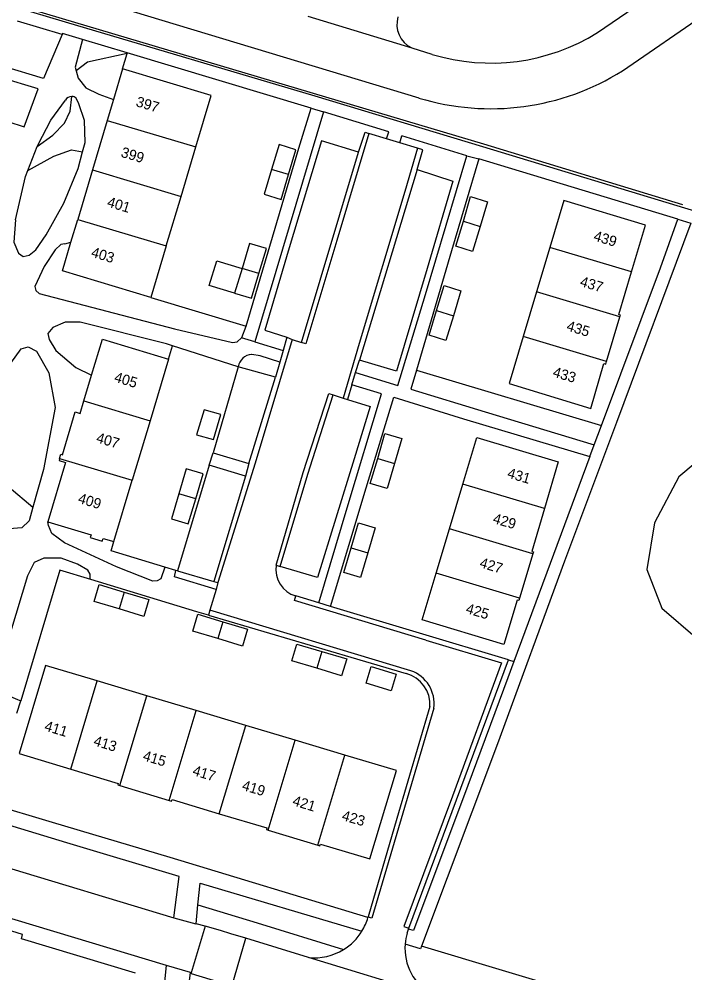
# Model space of a CAD drawing. Extents: x 194485 to 197793, y 468269 to 470822.
# Drawn here: x 197375.8 to 197453.2, y 468806.1 to 468916.8 of the extents above; entities that cross this region are included whole.
import ezdxf

# ---------------------------------------------------------------- set-up
doc = ezdxf.new("R2010")
doc.units = 0
for name, color, linetype in [('BGT grensvlak begroeid terreindeel', 7, 'Continuous'), ('BGT grensvlak gebouwinstallatie plus 1', 7, 'Continuous'), ('BGT grensvlak onbegroeid terreindeel', 7, 'Continuous'), ('BGT grensvlak ondersteunend wegdeel', 7, 'Continuous'), ('BGT grensvlak pand op maaiveld', 7, 'Continuous'), ('BGT grensvlak pand op maaiveld LR', 7, 'Continuous'), ('BGT grensvlak vegetatieobject', 7, 'Continuous'), ('BGT grensvlak wegdeel', 7, 'Continuous'), ('BGT lijnelement scheiding hek', 7, 'Continuous'), ('BGT tekst huisnummerreeks', 7, 'Continuous')]:
    doc.layers.add(name, color=color, linetype=linetype)

msp = doc.modelspace()

# ---------------------------------------------------------------- linework, layer by layer
at = {"layer": 'BGT grensvlak begroeid terreindeel'}
msp.add_line((197456.22, 468799.11), (197422.58, 468809.17), dxfattribs=at)
for points in [[(197388.39, 468912.83), (197383.78, 468911.83), (197382.46, 468910.82)], [(197377.95, 468902.02), (197379.76, 468903.36), (197381.1, 468904.75), (197381.78, 468906.12), (197381.97, 468907.84)], [(197376.87, 468899.26), (197379.86, 468900.91), (197381.93, 468901.64), (197383.21, 468901.41)], [(197472.25, 468856.68), (197472.15, 468856.71), (197472.26, 468860.51), (197471.83, 468863.02), (197470.2, 468866.82), (197465.85, 468868.89), (197461.6, 468868.89), (197456.49, 468867.04), (197452.47, 468863.67), (197449.64, 468858.34), (197448.77, 468852.9), (197450.51, 468848.44), (197454.64, 468844.85), (197460.08, 468843.55), (197465.74, 468844.96), (197469.65, 468847.54)], [(197371.25, 468864.23), (197372.65, 468864.06), (197374.7, 468862.49), (197377.45, 468860.14)]]:
    msp.add_lwpolyline(points, dxfattribs=at)
at = {"layer": 'BGT grensvlak gebouwinstallatie plus 1'}
msp.add_lwpolyline([(197400.87, 468885), (197397.92, 468885.89), (197398.79, 468888.77), (197401.74, 468887.88)], dxfattribs=at)
at = {"layer": 'BGT grensvlak onbegroeid terreindeel'}
for p, q in [((197387.86, 468911.06), (197388.39, 468912.83)), ((197388.39, 468912.83), (197388.41, 468912.89)), ((197391.14, 468884.5), (197402.21, 468881.19)), ((197393.2, 468877.32), (197393.67, 468878.89)), ((197422, 468876.08), (197443.48, 468869.65)), ((197386.53, 468855.07), (197386.85, 468856.15)), ((197392.77, 468853.2), (197386.53, 468855.07)), ((197380.57, 468852.83), (197376.03, 468837.68)), ((197384.18, 468851.76), (197380.57, 468852.83))]:
    msp.add_line(p, q, dxfattribs=at)
at = {"layer": 'BGT grensvlak ondersteunend wegdeel'}
msp.add_lwpolyline([(197396.62, 468813.96), (197403.5, 468811.88), (197413.53, 468808.79)], dxfattribs=at)
at = {"layer": 'BGT grensvlak pand op maaiveld'}
for p, q in [((197387.86, 468911.06), (197386.8, 468907.48)), ((197386.8, 468907.48), (197386.08, 468905.07)), ((197386.08, 468905.07), (197384.36, 468899.32)), ((197394.65, 468896.24), (197396.37, 468901.99)), ((197384.36, 468899.32), (197382.65, 468893.57)), ((197392.93, 468890.49), (197394.65, 468896.24)), ((197381.86, 468890.91), (197382.65, 468893.57)), ((197392.93, 468890.49), (197391.14, 468884.5)), ((197437.49, 468890.32), (197435.95, 468885.14)), ((197401.74, 468887.88), (197400.87, 468885)), ((197435.95, 468885.14), (197434.4, 468879.97)), ((197444.07, 468877.08), (197445.62, 468882.25)), ((197393.2, 468877.32), (197391.06, 468870.18)), ((197383.37, 468872.49), (197384.27, 468875.48)), ((197391.06, 468870.18), (197388.99, 468863.29)), ((197386.85, 468856.15), (197388.99, 468863.29)), ((197425.83, 468857.65), (197427.38, 468862.82)), ((197424.28, 468852.48), (197425.83, 468857.65)), ((197435.51, 468854.75), (197433.98, 468849.57)), ((197384.92, 468839.98), (197384.53, 468840.1)), ((197390.67, 468838.26), (197384.92, 468839.98)), ((197396.42, 468836.54), (197390.67, 468838.26)), ((197402.16, 468834.81), (197396.42, 468836.54)), ((197407.91, 468833.09), (197402.16, 468834.81)), ((197413.66, 468831.37), (197407.91, 468833.09)), ((197387.54, 468827.82), (197393.29, 468826.1)), ((197404.78, 468822.65), (197410.53, 468820.91))]:
    msp.add_line(p, q, dxfattribs=at)
for points in [[(197396.37, 468901.99), (197398.16, 468907.97), (197387.86, 468911.06)], [(197407.13, 468898.78), (197407.99, 468901.66), (197406.03, 468902.25), (197405.17, 468899.36)], [(197405.17, 468899.36), (197404.32, 468896.48), (197406.27, 468895.89), (197407.13, 468898.78)], [(197427.44, 468893.35), (197428.29, 468896.23), (197430.24, 468895.62), (197429.38, 468892.73)], [(197446.98, 468887.48), (197448.6, 468892.88), (197439.12, 468895.75), (197437.49, 468890.32)], [(197429.38, 468892.73), (197428.52, 468889.84), (197426.58, 468890.47), (197427.44, 468893.35)], [(197391.14, 468884.5), (197380.87, 468887.59), (197381.86, 468890.91)], [(197403.69, 468887.29), (197404.56, 468890.17), (197402.61, 468890.76), (197401.74, 468887.88)], [(197400.87, 468885), (197402.82, 468884.41), (197403.69, 468887.29)], [(197445.62, 468882.25), (197445.69, 468882.46), (197445.5, 468882.52), (197446.98, 468887.48)], [(197424.34, 468883), (197425.21, 468885.88), (197427.15, 468885.28), (197426.28, 468882.39)], [(197426.28, 468882.39), (197425.41, 468879.51), (197423.47, 468880.11), (197424.34, 468883)], [(197384.27, 468875.48), (197385.53, 468879.67), (197393.2, 468877.32)], [(197434.4, 468879.97), (197432.77, 468874.53), (197442.23, 468871.63), (197443.77, 468876.82), (197443.98, 468876.76), (197444.07, 468877.08)], [(197380.55, 468865.82), (197380.7, 468866.3), (197380.89, 468866.24), (197382.36, 468871.21), (197382.94, 468871.03), (197383.37, 468872.49)], [(197396.45, 468868.57), (197398.41, 468868), (197399.28, 468870.9), (197397.32, 468871.46), (197396.45, 468868.57)], [(197417.49, 468865.81), (197418.34, 468868.7), (197420.29, 468868.11), (197419.43, 468865.22)], [(197427.38, 468862.82), (197429, 468868.24), (197438.46, 468865.41), (197436.86, 468859.98)], [(197380.55, 468865.82), (197380.48, 468865.58), (197381.25, 468865.35), (197379.17, 468858.44)], [(197419.43, 468865.22), (197418.58, 468862.33), (197416.63, 468862.92), (197417.49, 468865.81)], [(197396.35, 468861.12), (197397.21, 468864.01), (197395.26, 468864.59), (197394.4, 468861.7)], [(197394.4, 468861.7), (197393.55, 468858.81), (197395.49, 468858.23), (197396.35, 468861.12)], [(197436.86, 468859.98), (197435.39, 468855.01), (197435.57, 468854.95), (197435.51, 468854.75)], [(197379.17, 468858.44), (197384.2, 468856.94), (197384.11, 468856.62), (197385.49, 468856.21), (197385.59, 468856.52), (197386.85, 468856.15)], [(197414.4, 468855.45), (197415.26, 468858.34), (197417.21, 468857.75), (197416.34, 468854.86)], [(197416.34, 468854.86), (197415.48, 468851.97), (197413.54, 468852.56), (197414.4, 468855.45)], [(197433.98, 468849.57), (197433.9, 468849.3), (197433.68, 468849.36), (197432.15, 468844.21), (197422.65, 468847.06), (197424.28, 468852.48)], [(197387.45, 468848.34), (197384.57, 468849.21), (197385.15, 468851.16), (197388.03, 468850.29)], [(197388.03, 468850.29), (197390.91, 468849.43), (197390.33, 468847.47), (197387.45, 468848.34)], [(197398.91, 468844.9), (197396.03, 468845.77), (197396.61, 468847.72), (197399.5, 468846.85)], [(197399.5, 468846.85), (197402.38, 468845.98), (197401.8, 468844.03), (197398.91, 468844.9)], [(197410.41, 468841.45), (197407.52, 468842.31), (197408.11, 468844.26), (197411, 468843.4)], [(197411, 468843.4), (197413.89, 468842.53), (197413.3, 468840.58), (197410.41, 468841.45)], [(197384.53, 468840.1), (197378.9, 468841.78), (197375.84, 468831.55), (197381.85, 468829.73)], [(197416.16, 468839.7), (197416.74, 468841.66), (197419.63, 468840.78), (197419.05, 468838.83), (197416.16, 468839.7)], [(197410.53, 468820.91), (197410.78, 468820.84), (197410.83, 468821.01), (197416.59, 468819.32), (197419.68, 468829.57), (197413.66, 468831.37)], [(197381.85, 468829.73), (197387.36, 468828.08), (197387.3, 468827.9), (197387.54, 468827.82)], [(197393.29, 468826.1), (197393.56, 468826.02), (197393.61, 468826.21), (197399.09, 468824.56)], [(197399.09, 468824.56), (197404.61, 468822.91), (197404.56, 468822.72), (197404.78, 468822.65)]]:
    msp.add_lwpolyline(points, dxfattribs=at)
at = {"layer": 'BGT grensvlak pand op maaiveld LR'}
for p, q in [((197386.08, 468905.07), (197396.37, 468901.99)), ((197384.36, 468899.32), (197394.65, 468896.24)), ((197407.13, 468898.78), (197405.17, 468899.36)), ((197382.65, 468893.57), (197392.93, 468890.49)), ((197427.44, 468893.35), (197429.38, 468892.73)), ((197446.98, 468887.48), (197437.49, 468890.32)), ((197403.69, 468887.29), (197401.74, 468887.88)), ((197445.62, 468882.25), (197435.95, 468885.14)), ((197424.34, 468883), (197426.28, 468882.39)), ((197444.07, 468877.08), (197434.4, 468879.97)), ((197383.37, 468872.49), (197391.06, 468870.18)), ((197380.55, 468865.82), (197388.99, 468863.29)), ((197417.49, 468865.81), (197419.43, 468865.22)), ((197436.86, 468859.98), (197427.38, 468862.82)), ((197396.35, 468861.12), (197394.4, 468861.7)), ((197435.51, 468854.75), (197425.83, 468857.65)), ((197414.4, 468855.45), (197416.34, 468854.86)), ((197433.98, 468849.57), (197424.28, 468852.48)), ((197388.03, 468850.29), (197387.45, 468848.34)), ((197399.5, 468846.85), (197398.91, 468844.9)), ((197411, 468843.4), (197410.41, 468841.45)), ((197381.85, 468829.73), (197384.92, 468839.98)), ((197387.54, 468827.82), (197390.67, 468838.26)), ((197393.29, 468826.1), (197396.42, 468836.54)), ((197399.09, 468824.56), (197402.16, 468834.81)), ((197404.78, 468822.65), (197407.91, 468833.09)), ((197410.53, 468820.91), (197413.66, 468831.37))]:
    msp.add_line(p, q, dxfattribs=at)
at = {"layer": 'BGT grensvlak vegetatieobject'}
for p, q in [((197394.24, 468852.75), (197394.05, 468852.81)), ((197432.68, 468842.43), (197433.3, 468842.24))]:
    msp.add_line(p, q, dxfattribs=at)
at = {"layer": 'BGT grensvlak wegdeel'}
for p, q in [((197318.7, 468939.03), (197422.28, 468907.67)), ((197443.01, 468915.27), (197463.01, 468928.98)), ((197445.92, 468910.83), (197465.86, 468924.51)), ((197409.37, 468917.15), (197421.45, 468913.49)), ((197380.84, 468915.03), (197375.66, 468916.58)), ((197388.41, 468912.89), (197383.19, 468914.45)), ((197409.77, 468906.49), (197388.41, 468912.89)), ((197411.21, 468906.05), (197403.21, 468879.34)), ((197409.77, 468906.49), (197411.21, 468906.05)), ((197418.78, 468903.73), (197411.21, 468906.05)), ((197418.53, 468902.93), (197416.47, 468903.55)), ((197418.53, 468902.93), (197418.78, 468903.73)), ((197420.06, 468902.47), (197418.53, 468902.93)), ((197420.06, 468902.47), (197420.31, 468903.26)), ((197422.12, 468901.84), (197420.06, 468902.47)), ((197427.84, 468900.94), (197420.31, 468903.26)), ((197376.87, 468899.26), (197377.95, 468902.02)), ((197408.65, 468879.26), (197415.28, 468901.39)), ((197427.84, 468900.94), (197429.25, 468900.61)), ((197452.36, 468893.59), (197429.25, 468900.61)), ((197422.06, 468899.35), (197415.37, 468877.23)), ((197452.36, 468893.59), (197453.88, 468893.12)), ((197381.15, 468890.74), (197381.86, 468890.91)), ((197403.21, 468879.34), (197401.67, 468879.81)), ((197403.21, 468879.34), (197406.51, 468878.34)), ((197406.95, 468879.88), (197406.51, 468878.34)), ((197406.95, 468879.88), (197407.54, 468879.63)), ((197407.54, 468879.63), (197408.65, 468879.26)), ((197401.29, 468876.46), (197393.67, 468878.89)), ((197406.51, 468878.34), (197406.13, 468877.01)), ((197406.13, 468877.01), (197405.62, 468875.23)), ((197414.93, 468875.78), (197415.37, 468877.23)), ((197401.29, 468876.46), (197398.4, 468866.47)), ((197405.62, 468875.23), (197401.29, 468876.46)), ((197414.49, 468874.35), (197414.93, 468875.78)), ((197422, 468876.08), (197421.34, 468873.84)), ((197402.54, 468865.22), (197405.62, 468875.23)), ((197414.49, 468874.35), (197413.98, 468872.67)), ((197412.31, 468873.18), (197413.49, 468872.82)), ((197413.49, 468872.82), (197413.98, 468872.67)), ((197442.64, 468867.39), (197443.48, 468869.65)), ((197442.13, 468866.03), (197442.64, 468867.39)), ((197397.92, 468865.05), (197398.4, 468866.47)), ((197398.4, 468866.47), (197402.54, 468865.22)), ((197442.13, 468866.03), (197433.3, 468842.24)), ((197397.92, 468865.05), (197394.24, 468852.75)), ((197402.14, 468863.75), (197397.92, 468865.05)), ((197402.54, 468865.22), (197402.14, 468863.75)), ((197402.14, 468863.75), (197398.45, 468851.53)), ((197394.05, 468852.81), (197392.77, 468853.2)), ((197394.24, 468852.75), (197398.45, 468851.53)), ((197405.7, 468853.42), (197406.16, 468853.28)), ((197398.45, 468851.53), (197398.94, 468851.39)), ((197398.94, 468851.39), (197398.72, 468850.61)), ((197398.72, 468850.61), (197398.01, 468848.18)), ((197398.01, 468848.18), (197397.85, 468847.61)), ((197421.35, 468841.16), (197398.01, 468848.18)), ((197412.01, 468848.63), (197410.65, 468849.04)), ((197432.68, 468842.43), (197412.01, 468848.63)), ((197421.11, 468811.26), (197432.68, 468842.43)), ((197375.59, 468836.22), (197376.03, 468837.68)), ((197359.31, 468822.92), (197393.8, 468812.47)), ((197392.98, 468806.95), (197359.81, 468816.91)), ((197396.42, 468811.77), (197396.62, 468813.96)), ((197416.36, 468812.5), (197416.37, 468812.55)), ((197397.44, 468811.49), (197395.84, 468806.09)), ((197397.44, 468811.49), (197396.42, 468811.77)), ((197420.9, 468810.7), (197421.08, 468811.17)), ((197421.08, 468811.17), (197421.11, 468811.26)), ((197400.57, 468804.65), (197402.18, 468810.09)), ((197409.47, 468807.86), (197402.18, 468810.09)), ((197423.77, 468803.52), (197409.47, 468807.86)), ((197392.75, 468805.03), (197392.98, 468806.95)), ((197395.74, 468806.12), (197392.98, 468806.95)), ((197395.1, 468800.77), (197395.74, 468806.12)), ((197395.74, 468806.12), (197395.84, 468806.09))]:
    msp.add_line(p, q, dxfattribs=at)
for points in [[(197318.76, 468933.58), (197319.19, 468935.02), (197381.2, 468916.49), (197410.21, 468907.92), (197429.68, 468902.04), (197454.41, 468894.53)], [(197380.84, 468915.03), (197378.69, 468909.94), (197374.08, 468911.32)], [(197383.19, 468914.45), (197380.89, 468915.14), (197380.84, 468915.03)], [(197383.19, 468914.45), (197382.34, 468911.26), (197382.46, 468910.82)], [(197421.45, 468913.49), (197423.77, 468912.75), (197423.82, 468912.74)], [(197372.38, 468905.64), (197374.54, 468904.92), (197376.44, 468904.31), (197378.04, 468908.72), (197373.7, 468910.03)], [(197382.46, 468910.82), (197382.7, 468909.95), (197383.58, 468908.85), (197385.1, 468908.1), (197386.8, 468907.48)], [(197377.95, 468902.02), (197378.04, 468902.26), (197379.53, 468905.09), (197381.22, 468907.42)], [(197383.21, 468901.41), (197383.51, 468902.49), (197383.45, 468905.07), (197382.78, 468907), (197382.48, 468907.64)], [(197402.21, 468881.19), (197408.34, 468901.83), (197409.77, 468906.49)], [(197416.47, 468903.55), (197412.76, 468891.11), (197409.15, 468879.13), (197408.65, 468879.26)], [(197415.28, 468901.39), (197416.04, 468903.68), (197416.47, 468903.55)], [(197415.28, 468901.39), (197410.98, 468902.7), (197407.21, 468890.26), (197404.39, 468880.71), (197406.95, 468879.88)], [(197375.43, 468893.53), (197375.24, 468890.93), (197375.77, 468889.66), (197376.31, 468889.25), (197377, 468889.42), (197377.78, 468890.03), (197378.99, 468891.78), (197381.02, 468895.45), (197382.7, 468899.48), (197383.21, 468901.41)], [(197422.12, 468901.84), (197420.65, 468896.81), (197415.33, 468879.17), (197413.49, 468872.82)], [(197422.06, 468899.35), (197422.75, 468901.65), (197422.12, 468901.84)], [(197414.93, 468875.78), (197419.85, 468874.3), (197423.04, 468884.84), (197427.84, 468900.94)], [(197429.25, 468900.61), (197426.05, 468889.92), (197422, 468876.08)], [(197375.43, 468893.53), (197376.6, 468898.55), (197376.87, 468899.26)], [(197422.06, 468899.35), (197426.2, 468898.02), (197423.24, 468887.85), (197419.66, 468875.93), (197415.37, 468877.23)], [(197443.48, 468869.65), (197450.34, 468887.96), (197452.36, 468893.59)], [(197453.88, 468893.12), (197445.22, 468869.98), (197439.2, 468853.87), (197431.39, 468832.69), (197422.58, 468809.17)], [(197381.15, 468890.74), (197380.7, 468890.64), (197380.03, 468890.02), (197378.75, 468888.09), (197377.66, 468885.76), (197377.77, 468885.31), (197378.18, 468884.95), (197393.88, 468880.85), (197400.63, 468879.27), (197401.17, 468879.34), (197401.67, 468879.81)], [(197393.67, 468878.89), (197392.97, 468879.11), (197382.93, 468881.63), (197381.21, 468881.62), (197379.76, 468881.01), (197379.18, 468880.33), (197379.35, 468879.61), (197380.09, 468878.35), (197382.42, 468876.36), (197384.27, 468875.48)], [(197401.67, 468879.81), (197401.73, 468879.85), (197402.21, 468881.19)], [(197407.54, 468879.63), (197403.25, 468865.25), (197398.94, 468851.39)], [(197371.2, 468867.83), (197371.75, 468870.49), (197373.7, 468875.22), (197376.1, 468878.53), (197376.88, 468878.79), (197377.86, 468878.28), (197379.3, 468875.77), (197380.05, 468871.72), (197378.68, 468864.53), (197377.45, 468860.14)], [(197406.13, 468877.01), (197403.86, 468877.72), (197402.86, 468877.88)], [(197410.65, 468849.04), (197413.94, 468860.07), (197417.93, 468873.31), (197414.49, 468874.35)], [(197421.34, 468873.84), (197429.98, 468871.23), (197442.64, 468867.39)], [(197405.7, 468853.42), (197408.83, 468864.17), (197411.83, 468873.36), (197412.31, 468873.18)], [(197406.16, 468853.28), (197409.39, 468863.98), (197412.31, 468873.18)], [(197413.98, 468872.67), (197416.6, 468871.84), (197414.76, 468865.75), (197410.51, 468851.99), (197406.16, 468853.28)], [(197412.01, 468848.63), (197416.16, 468862.38), (197419.36, 468872.92), (197427.46, 468870.43), (197442.13, 468866.03)], [(197377.45, 468860.14), (197377.02, 468858.58), (197376.17, 468857.77), (197374.7, 468857.62), (197373.74, 468858.24), (197372.71, 468860.06), (197371.25, 468864.23)], [(197392.77, 468853.2), (197392.31, 468851.82), (197391.89, 468851.59), (197391.36, 468851.58), (197387.14, 468853.21), (197381.1, 468856), (197379.63, 468857.11), (197379.24, 468858.01), (197379.17, 468858.44)], [(197384.18, 468851.76), (197384.11, 468851.85), (197384.09, 468852.36), (197383.81, 468852.83), (197382.63, 468853.54), (197380.74, 468854.23), (197378.7, 468854.23), (197377.61, 468853.71), (197376.81, 468852.19), (197374.85, 468845.64), (197373.47, 468839.25), (197373.5, 468838.83), (197374.03, 468838.53), (197375.64, 468837.84), (197376.03, 468837.68)], [(197398.72, 468850.61), (197393.88, 468852.06), (197394.05, 468852.81)], [(197397.85, 468847.61), (197396.49, 468848.01), (197384.18, 468851.76)], [(197423.1, 468844.72), (197407.82, 468849.33), (197407.97, 468849.85)], [(197410.65, 468849.04), (197408, 468849.84), (197407.97, 468849.85)], [(197397.85, 468847.61), (197414.39, 468842.74), (197420.8, 468840.84)], [(197423.1, 468844.72), (197431.87, 468842.09), (197426.17, 468826.6), (197420.52, 468811.48), (197421.11, 468811.26)], [(197433.3, 468842.24), (197432.6, 468840.34), (197427.95, 468827.84), (197421.67, 468810.99), (197421.08, 468811.17)], [(197423.55, 468836.99), (197419.73, 468824.02), (197416.39, 468812.6), (197416.37, 468812.55)], [(197424.02, 468836.8), (197416.81, 468812.44), (197416.37, 468812.55)], [(197393.8, 468812.47), (197394.44, 468817.28), (197381.39, 468821.18), (197361.77, 468827.12), (197359.31, 468822.92)], [(197416.36, 468812.5), (197393.37, 468819.47), (197379.74, 468823.55), (197372.44, 468825.71)], [(197396.62, 468813.96), (197396.86, 468816.5), (197415.66, 468810.92)], [(197389.36, 468806.05), (197376.11, 468810.03), (197376.24, 468810.52), (197373.75, 468811.3), (197373.63, 468810.79), (197365.99, 468813.09)], [(197393.8, 468812.47), (197396.38, 468811.78), (197396.42, 468811.77)], [(197402.18, 468810.09), (197400.44, 468810.62), (197399.22, 468811.01), (197397.44, 468811.49)], [(197422.58, 468809.17), (197422.47, 468808.88), (197420.67, 468809.43)], [(197395.84, 468806.09), (197395.82, 468806.01), (197400.56, 468804.59), (197400.57, 468804.65)]]:
    msp.add_lwpolyline(points, dxfattribs=at)
for centre, radius, start, end in [((197422.72, 468916.21), 3, 163.1653, 244.8308), ((197430.64, 468935.12), 23.4, 253.077, 301.9339), ((197430.64, 468935.12), 28.7, 253.0747, 302.1778), ((197381.94, 468907.01), 0.827, 87.9947, 150.786), ((197381.94, 468907.01), 0.833, 49.2901, 87.8421), ((197402.93, 468876.22), 1.66, 92.6953, 171.8666), ((197408.82, 468852.89), 3.16, 170.4157, 254.4956), ((197419.84, 468837.24), 3.72, 356.0393, 75.0445), ((197420, 468837.34), 4.05, 352.4121, 70.6531), ((197410.17, 468814.29), 6.44, 328.4894, 343.8827), ((197410.13, 468814.3), 6.48, 301.611, 328.5501), ((197426.97, 468808.95), 6.31, 163.9605, 175.6997), ((197426.96, 468808.96), 6.31, 175.7237, 239.5654), ((197410.14, 468814.3), 6.47, 264.0998, 301.6234)]:
    msp.add_arc(centre, radius, start, end, dxfattribs=at)
at = {"layer": 'BGT lijnelement scheiding hek'}
msp.add_lwpolyline([(197318.26, 468931.94), (197318.76, 468933.58), (197319.19, 468935.02), (197319.26, 468935.26), (197429.77, 468902.33), (197452.88, 468895.31)], dxfattribs=at)

# ---------------------------------------------------------------- texts
at = {"layer": 'BGT tekst huisnummerreeks'}
for s, rotation, p in [('397', 343.4, (197389.33, 468906.73)), ('399', 343.4, (197387.58, 468900.86)), ('401', 343.4, (197385.98, 468895.08)), ('439', 343.4, (197442.48, 468891.14)), ('403', 343.4, (197384.12, 468889.25)), ('437', 343.4, (197440.9, 468885.85)), ('435', 343.1, (197439.34, 468880.7)), ('405', 343.3, (197386.8, 468874.75)), ('433', 343.4, (197437.74, 468875.34)), ('407', 343.5, (197384.71, 468867.71)), ('431', 343.5, (197432.46, 468863.61)), ('409', 343.2, (197382.6, 468860.68)), ('429', 343.5, (197430.78, 468858.34)), ('427', 343.2, (197429.24, 468853.2)), ('425', 343.4, (197427.64, 468847.88)), ('411', 343.2, (197378.7, 468834.24)), ('413', 343.2, (197384.4, 468832.52)), ('415', 343.4, (197390.13, 468830.79)), ('417', 343.3, (197395.9, 468829.07)), ('419', 343.3, (197401.64, 468827.35)), ('421', 343, (197407.51, 468825.57)), ('423', 343.7, (197413.24, 468823.84))]:
    msp.add_text(s, height=1.2, rotation=rotation, dxfattribs=at).set_placement(p)

doc.saveas('drawing.dxf')
